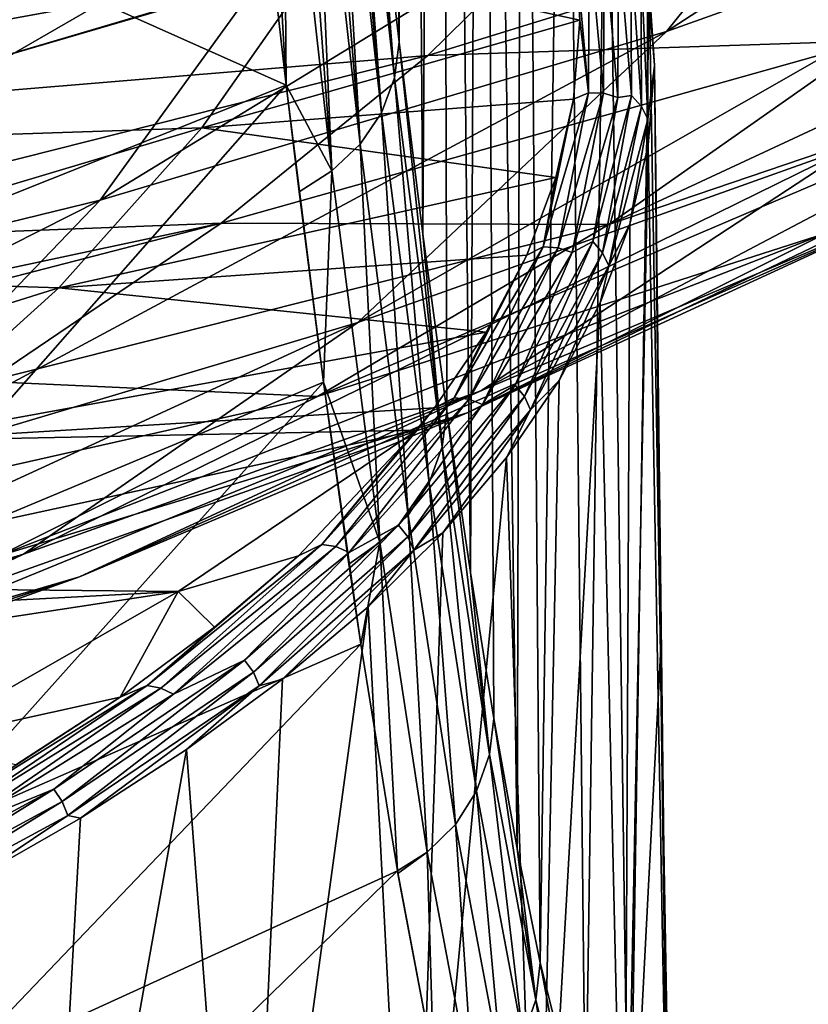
# Model space of a CAD drawing. Header units: metres. Extents: x -109 to 109, y -78 to 121.
# Tile 479 of 656: x 10.44 to 12.66, y -73.46 to -70.69. Entities that reach past the tile are written whole.
import ezdxf

# ---------------------------------------------------------------- set-up
doc = ezdxf.new("R2010")
doc.units = ezdxf.units.M
doc.layers.add('solid_508554_SW0001', color=7, linetype='CONTINUOUS')

msp = doc.modelspace()

# ---------------------------------------------------------------- linework, layer by layer
at = {"layer": 'solid_508554_SW0001'}
for points in [[(11.399125, -60.386627, 49.269314), (11.439861, -70.172638, 53.958179), (11.50718, -70.75367, 52.716183)], [(11.508645, -62.305695, 47.810287), (11.399125, -60.386627, 49.269314), (11.50718, -70.75367, 52.716183)], [(11.508645, -62.305695, 47.810287), (11.50718, -70.75367, 52.716183), (11.574293, -71.293098, 51.455009)], [(11.621723, -64.091499, 46.191036), (11.508645, -62.305695, 47.810287), (11.574293, -71.293098, 51.455009)], [(11.621723, -64.091499, 46.191036), (11.574293, -71.293098, 51.455009), (11.641107, -71.790047, 50.176361)], [(11.621723, -64.091499, 46.191036), (11.641107, -71.790047, 50.176361), (11.707531, -72.243813, 48.881943)], [(11.737518, -65.730721, 44.423622), (11.621723, -64.091499, 46.191036), (11.707531, -72.243813, 48.881943)], [(11.737518, -65.730721, 44.423622), (11.707531, -72.243813, 48.881943), (11.773478, -72.653816, 47.57346)], [(11.737518, -65.730721, 44.423622), (11.773478, -72.653816, 47.57346), (11.838861, -73.019524, 46.252628)], [(11.855158, -67.211021, 42.521347), (11.737518, -65.730721, 44.423622), (11.838861, -73.019524, 46.252628)], [(11.855158, -67.211021, 42.521347), (11.838861, -73.019524, 46.252628), (11.903597, -73.340485, 44.921181)], [(11.973764, -68.52137, 40.498421), (11.855158, -67.211021, 42.521347), (11.903597, -73.340485, 44.921181)], [(11.973764, -68.52137, 40.498421), (11.903597, -73.340485, 44.921181), (12.030787, -73.846863, 42.233547)], [(12.09246, -69.652077, 38.369831), (11.973764, -68.52137, 40.498421), (12.030787, -73.846863, 42.233547)], [(12.258504, -70.723343, 19.166451), (13.049479, -69.742348, 17.202105), (14.654324, -69.169426, 18.194429)], [(13.766074, -70.18515, 20.098627), (12.258504, -70.723343, 19.166451), (14.654324, -69.169426, 18.194429)], [(11.494773, -70.85347, 52.767162), (11.372429, -69.550896, 55.179344), (11.369334, -69.600845, 55.205662)], [(11.494773, -70.85347, 52.767162), (11.439861, -70.172638, 53.958179), (11.372429, -69.550896, 55.179344)], [(11.494773, -70.85347, 52.767162), (11.369334, -69.600845, 55.205662), (11.359968, -69.650017, 55.23122)], [(11.457781, -70.95166, 52.809147), (11.359968, -69.650017, 55.23122), (11.344223, -69.698669, 55.256145)], [(11.494773, -70.85347, 52.767162), (11.359968, -69.650017, 55.23122), (11.457781, -70.95166, 52.809147)], [(12.09246, -69.652077, 38.369831), (12.030787, -73.846863, 42.233547), (12.154388, -74.171059, 39.524956)], [(12.09246, -69.652077, 38.369831), (12.154388, -74.171059, 39.524956), (12.210323, -70.594444, 36.152103)], [(11.457781, -70.95166, 52.809147), (11.344223, -69.698669, 55.256145), (11.322629, -69.745102, 55.279568)], [(10.667195, -71.197449, 18.345274), (11.355492, -70.24704, 16.32794), (13.049479, -69.742348, 17.202105)], [(12.258504, -70.723343, 19.166451), (10.667195, -71.197449, 18.345274), (13.049479, -69.742348, 17.202105)], [(11.39778, -71.040237, 52.845589), (11.322629, -69.745102, 55.279568), (11.295086, -69.789581, 55.30162)], [(11.457781, -70.95166, 52.809147), (11.322629, -69.745102, 55.279568), (11.39778, -71.040237, 52.845589)], [(11.39778, -71.040237, 52.845589), (11.295086, -69.789581, 55.30162), (11.262318, -69.830902, 55.321709)], [(11.317838, -71.11467, 52.874626), (11.262318, -69.830902, 55.321709), (11.224426, -69.86895, 55.339779)], [(11.39778, -71.040237, 52.845589), (11.262318, -69.830902, 55.321709), (11.317838, -71.11467, 52.874626)], [(11.317838, -71.11467, 52.874626), (11.224426, -69.86895, 55.339779), (11.182116, -69.903015, 55.355484)], [(11.135849, -69.932732, 55.368664), (11.190199, -70.874756, 53.538528), (11.182116, -69.903015, 55.355484)], [(11.317838, -71.11467, 52.874626), (11.182116, -69.903015, 55.355484), (11.190199, -70.874756, 53.538528)], [(11.135849, -69.932732, 55.368664), (11.086201, -69.957512, 55.379543), (11.190199, -70.874756, 53.538528)], [(11.190199, -70.874756, 53.538528), (11.086201, -69.957512, 55.379543), (10.039989, -70.360802, 55.611626)], [(11.390807, -71.541656, 21.172472), (12.258504, -70.723343, 19.166451), (13.766074, -70.18515, 20.098627)], [(12.791667, -71.041557, 22.038666), (11.390807, -71.541656, 21.172472), (13.766074, -70.18515, 20.098627)], [(11.494773, -70.85347, 52.767162), (11.50718, -70.75367, 52.716183), (11.439861, -70.172638, 53.958179)], [(12.096322, -71.265785, 30.273876), (13.630795, -70.745262, 28.594261), (14.460345, -70.16433, 29.60046)], [(12.832487, -70.750252, 31.166803), (12.096322, -71.265785, 30.273876), (14.460345, -70.16433, 29.60046)], [(13.480993, -70.206085, 32.109325), (12.088827, -70.297668, 34.216389), (11.58799, -70.790955, 33.362)], [(13.480993, -70.206085, 32.109325), (11.58799, -70.790955, 33.362), (12.832487, -70.750252, 31.166803)], [(9.003019, -71.604233, 17.640705), (9.583935, -70.680077, 15.577909), (11.355492, -70.24704, 16.32794)], [(10.667195, -71.197449, 18.345274), (9.003019, -71.604233, 17.640705), (11.355492, -70.24704, 16.32794)], [(9.930415, -70.92878, 35.059284), (11.58799, -70.790955, 33.362), (12.088827, -70.297668, 34.216389)], [(10.309753, -70.519791, 35.767677), (9.930415, -70.92878, 35.059284), (12.088827, -70.297668, 34.216389)], [(9.869951, -71.400818, 53.808674), (11.190199, -70.874756, 53.538528), (10.039989, -70.360802, 55.611626)], [(12.039346, -70.895752, 34.925209), (12.000908, -70.470352, 36.094521), (12.041253, -70.459236, 36.092449)], [(12.039346, -70.895752, 34.925209), (12.041253, -70.459236, 36.092449), (12.081444, -70.896996, 34.923347)], [(12.081444, -70.896996, 34.923347), (12.041253, -70.459236, 36.092449), (12.083358, -70.458992, 36.094543)], [(12.081444, -70.896996, 34.923347), (12.083358, -70.458992, 36.094543), (12.121737, -70.909172, 34.925667)], [(12.121737, -70.909172, 34.925667), (12.083358, -70.458992, 36.094543), (12.123658, -70.469749, 36.100666)], [(11.277946, -70.530632, 36.742226), (12.000908, -70.470352, 36.094521), (12.015487, -70.692047, 35.502335)], [(11.7372, -71.733292, 24.002403), (12.791667, -71.041557, 22.038666), (14.105146, -70.485329, 23.002085)], [(12.942405, -71.222916, 24.886404), (11.7372, -71.733292, 24.002403), (14.105146, -70.485329, 23.002085)], [(12.039346, -70.895752, 34.925209), (12.015487, -70.692047, 35.502335), (12.000908, -70.470352, 36.094521)], [(12.121737, -70.909172, 34.925667), (12.123658, -70.469749, 36.100666), (12.160858, -70.903847, 35.005596)], [(12.160858, -70.903847, 35.005596), (12.123658, -70.469749, 36.100666), (12.158972, -70.490654, 36.110332)], [(12.188397, -70.934166, 35.015579), (12.158972, -70.490654, 36.110332), (12.186508, -70.52005, 36.12278)], [(12.160858, -70.903847, 35.005596), (12.158972, -70.490654, 36.110332), (12.188397, -70.934166, 35.015579)], [(9.552979, -70.844269, 37.607891), (9.552592, -70.639587, 38.051689), (11.277946, -70.530632, 36.742226)], [(9.553439, -71.040909, 37.161606), (9.552979, -70.844269, 37.607891), (11.277946, -70.530632, 36.742226)], [(9.553439, -71.040909, 37.161606), (11.277946, -70.530632, 36.742226), (10.952437, -70.994606, 35.937634)], [(10.952437, -70.994606, 35.937634), (11.277946, -70.530632, 36.742226), (12.015487, -70.692047, 35.502335)], [(12.205982, -70.970337, 35.028225), (12.186508, -70.52005, 36.12278), (12.204092, -70.555618, 36.137024)], [(12.188397, -70.934166, 35.015579), (12.186508, -70.52005, 36.12278), (12.205982, -70.970337, 35.028225)], [(12.204092, -70.555618, 36.137024), (12.210323, -70.594444, 36.152103), (12.225155, -70.818863, 35.548565)], [(12.205982, -70.970337, 35.028225), (12.204092, -70.555618, 36.137024), (12.225155, -70.818863, 35.548565)], [(12.242404, -72.472809, 36.483746), (12.210323, -70.594444, 36.152103), (12.154388, -74.171059, 39.524956)], [(12.225155, -70.818863, 35.548565), (12.210323, -70.594444, 36.152103), (12.242404, -72.472809, 36.483746)], [(11.698659, -71.794685, 26.776596), (12.942405, -71.222916, 24.886404), (14.059198, -70.664513, 25.853577)], [(12.708132, -71.289955, 27.650826), (11.698659, -71.794685, 26.776596), (14.059198, -70.664513, 25.853577)], [(10.952437, -70.994606, 35.937634), (12.015487, -70.692047, 35.502335), (11.997816, -70.91333, 34.909962)], [(12.039346, -70.895752, 34.925209), (11.997816, -70.91333, 34.909962), (12.015487, -70.692047, 35.502335)], [(9.912137, -71.982201, 20.40942), (10.667195, -71.197449, 18.345274), (12.258504, -70.723343, 19.166451)], [(11.390807, -71.541656, 21.172472), (9.912137, -71.982201, 20.40942), (12.258504, -70.723343, 19.166451)], [(12.832487, -70.750252, 31.166803), (11.58799, -70.790955, 33.362), (11.006815, -71.261688, 32.546654)], [(12.832487, -70.750252, 31.166803), (11.006815, -71.261688, 32.546654), (12.096322, -71.265785, 30.273876)], [(11.277528, -71.749161, 29.436646), (12.708132, -71.289955, 27.650826), (13.630795, -70.745262, 28.594261)], [(12.096322, -71.265785, 30.273876), (11.277528, -71.749161, 29.436646), (13.630795, -70.745262, 28.594261)], [(11.628693, -71.890388, 50.227825), (11.50718, -70.75367, 52.716183), (11.494773, -70.85347, 52.767162)], [(11.628693, -71.890388, 50.227825), (11.574293, -71.293098, 51.455009), (11.50718, -70.75367, 52.716183)], [(9.486307, -71.321129, 34.379707), (11.006815, -71.261688, 32.546654), (11.58799, -70.790955, 33.362)], [(9.930415, -70.92878, 35.059284), (9.486307, -71.321129, 34.379707), (11.58799, -70.790955, 33.362)], [(12.205982, -70.970337, 35.028225), (12.225155, -70.818863, 35.548565), (12.207095, -71.042679, 34.945389)], [(12.207095, -71.042679, 34.945389), (12.225155, -70.818863, 35.548565), (12.266859, -74.360329, 35.587921)], [(12.225155, -70.818863, 35.548565), (12.242404, -72.472809, 36.483746), (12.266859, -74.360329, 35.587921)], [(9.965858, -72.264046, 51.881844), (11.190199, -70.874756, 53.538528), (9.869951, -71.400818, 53.808674)], [(9.965858, -72.264046, 51.881844), (11.295131, -71.709229, 51.63063), (11.190199, -70.874756, 53.538528)], [(11.295131, -71.709229, 51.63063), (11.226579, -71.174461, 52.882851), (11.190199, -70.874756, 53.538528)], [(11.317838, -71.11467, 52.874626), (11.190199, -70.874756, 53.538528), (11.226579, -71.174461, 52.882851)], [(11.494773, -70.85347, 52.767162), (11.457781, -70.95166, 52.809147), (11.592047, -71.991272, 50.263241)], [(11.628693, -71.890388, 50.227825), (11.494773, -70.85347, 52.767162), (11.592047, -71.991272, 50.263241)], [(11.912638, -71.328369, 33.763649), (11.997816, -70.91333, 34.909962), (12.039346, -70.895752, 34.925209)], [(11.912638, -71.328369, 33.763649), (12.039346, -70.895752, 34.925209), (11.954306, -71.331078, 33.757843)], [(12.039346, -70.895752, 34.925209), (12.081444, -70.896996, 34.923347), (11.954306, -71.331078, 33.757843)], [(11.954306, -71.331078, 33.757843), (12.081444, -70.896996, 34.923347), (11.994185, -71.344673, 33.756371)], [(12.081444, -70.896996, 34.923347), (12.121737, -70.909172, 34.925667), (11.994185, -71.344673, 33.756371)], [(12.051984, -71.313835, 33.905212), (12.160858, -70.903847, 35.005596), (12.07928, -71.34507, 33.912739)], [(12.121737, -70.909172, 34.925667), (12.160858, -70.903847, 35.005596), (12.051984, -71.313835, 33.905212)], [(12.160858, -70.903847, 35.005596), (12.188397, -70.934166, 35.015579), (12.07928, -71.34507, 33.912739)], [(10.952437, -70.994606, 35.937634), (11.997816, -70.91333, 34.909962), (11.947894, -71.133514, 34.319302)], [(11.912638, -71.328369, 33.763649), (11.947894, -71.133514, 34.319302), (11.997816, -70.91333, 34.909962)], [(11.994185, -71.344673, 33.756371), (12.121737, -70.909172, 34.925667), (12.051984, -71.313835, 33.905212)], [(12.07928, -71.34507, 33.912739), (12.188397, -70.934166, 35.015579), (12.096707, -71.381828, 33.923798)], [(12.188397, -70.934166, 35.015579), (12.205982, -70.970337, 35.028225), (12.096707, -71.381828, 33.923798)], [(11.457781, -70.95166, 52.809147), (11.39778, -71.040237, 52.845589), (11.532357, -72.082245, 50.2938)], [(11.592047, -71.991272, 50.263241), (11.457781, -70.95166, 52.809147), (11.532357, -72.082245, 50.2938)], [(12.096707, -71.381828, 33.923798), (12.205982, -70.970337, 35.028225), (12.156241, -71.265289, 34.344242)], [(12.205982, -70.970337, 35.028225), (12.207095, -71.042679, 34.945389), (12.156241, -71.265289, 34.344242)], [(9.55458, -71.411514, 36.258499), (9.553439, -71.040909, 37.161606), (10.952437, -70.994606, 35.937634)], [(9.55458, -71.411514, 36.258499), (10.952437, -70.994606, 35.937634), (10.550588, -71.443405, 35.159367)], [(10.550588, -71.443405, 35.159367), (10.952437, -70.994606, 35.937634), (11.947894, -71.133514, 34.319302)], [(10.451818, -72.192162, 23.207613), (11.390807, -71.541656, 21.172472), (12.791667, -71.041557, 22.038666)], [(11.7372, -71.733292, 24.002403), (10.451818, -72.192162, 23.207613), (12.791667, -71.041557, 22.038666)], [(11.39778, -71.040237, 52.845589), (11.317838, -71.11467, 52.874626), (11.452673, -72.158676, 50.31794)], [(11.532357, -72.082245, 50.2938), (11.39778, -71.040237, 52.845589), (11.452673, -72.158676, 50.31794)], [(12.207095, -71.042679, 34.945389), (12.266859, -74.360329, 35.587921), (12.141273, -74.441986, 34.384167)], [(12.156241, -71.265289, 34.344242), (12.207095, -71.042679, 34.945389), (12.141273, -74.441986, 34.384167)], [(11.317838, -71.11467, 52.874626), (11.226579, -71.174461, 52.882851), (11.295131, -71.709229, 51.63063)], [(11.452673, -72.158676, 50.31794), (11.317838, -71.11467, 52.874626), (11.295131, -71.709229, 51.63063)], [(10.550588, -71.443405, 35.159367), (11.947894, -71.133514, 34.319302), (11.865893, -71.351967, 33.732121)], [(11.912638, -71.328369, 33.763649), (11.865893, -71.351967, 33.732121), (11.947894, -71.133514, 34.319302)], [(8.365757, -72.360191, 19.754725), (9.003019, -71.604233, 17.640705), (10.667195, -71.197449, 18.345274)], [(9.912137, -71.982201, 20.40942), (8.365757, -72.360191, 19.754725), (10.667195, -71.197449, 18.345274)], [(10.609273, -72.25602, 25.977547), (11.7372, -71.733292, 24.002403), (12.942405, -71.222916, 24.886404)], [(11.698659, -71.794685, 26.776596), (10.609273, -72.25602, 25.977547), (12.942405, -71.222916, 24.886404)], [(8.97328, -71.787697, 33.415966), (10.349331, -71.706627, 31.776007), (11.006815, -71.261688, 32.546654)], [(8.973339, -71.695877, 33.735882), (8.97328, -71.787697, 33.415966), (11.006815, -71.261688, 32.546654)], [(9.486307, -71.321129, 34.379707), (8.973339, -71.695877, 33.735882), (11.006815, -71.261688, 32.546654)], [(12.096322, -71.265785, 30.273876), (11.006815, -71.261688, 32.546654), (10.349331, -71.706627, 31.776007)], [(12.096322, -71.265785, 30.273876), (10.349331, -71.706627, 31.776007), (11.277528, -71.749161, 29.436646)], [(12.072782, -71.486107, 33.746754), (12.156241, -71.265289, 34.344242), (12.141273, -74.441986, 34.384167)], [(12.096707, -71.381828, 33.923798), (12.156241, -71.265289, 34.344242), (12.072782, -71.486107, 33.746754)], [(10.381696, -72.197075, 28.660833), (11.698659, -71.794685, 26.776596), (12.708132, -71.289955, 27.650826)], [(11.277528, -71.749161, 29.436646), (10.381696, -72.197075, 28.660833), (12.708132, -71.289955, 27.650826)], [(11.628693, -71.890388, 50.227825), (11.641107, -71.790047, 50.176361), (11.574293, -71.293098, 51.455009)], [(11.833073, -71.71711, 32.818928), (12.051984, -71.313835, 33.905212), (11.859879, -71.749245, 32.824024)], [(11.994185, -71.344673, 33.756371), (12.051984, -71.313835, 33.905212), (11.833073, -71.71711, 32.818928)], [(12.051984, -71.313835, 33.905212), (12.07928, -71.34507, 33.912739), (11.859879, -71.749245, 32.824024)], [(11.66212, -71.752899, 32.619442), (11.865893, -71.351967, 33.732121), (11.912638, -71.328369, 33.763649)], [(11.66212, -71.752899, 32.619442), (11.912638, -71.328369, 33.763649), (11.702933, -71.757057, 32.609734)], [(11.912638, -71.328369, 33.763649), (11.954306, -71.331078, 33.757843), (11.702933, -71.757057, 32.609734)], [(11.702933, -71.757057, 32.609734), (11.954306, -71.331078, 33.757843), (11.741994, -71.772034, 32.604519)], [(11.954306, -71.331078, 33.757843), (11.994185, -71.344673, 33.756371), (11.741994, -71.772034, 32.604519)], [(11.741994, -71.772034, 32.604519), (11.994185, -71.344673, 33.756371), (11.833073, -71.71711, 32.818928)], [(11.859879, -71.749245, 32.824024), (12.07928, -71.34507, 33.912739), (11.876991, -71.786583, 32.833515)], [(12.07928, -71.34507, 33.912739), (12.096707, -71.381828, 33.923798), (11.876991, -71.786583, 32.833515)], [(10.550588, -71.443405, 35.159367), (11.865893, -71.351967, 33.732121), (11.752099, -71.568069, 33.150131)], [(11.66212, -71.752899, 32.619442), (11.752099, -71.568069, 33.150131), (11.865893, -71.351967, 33.732121)], [(11.876991, -71.786583, 32.833515), (12.096707, -71.381828, 33.923798), (11.95699, -71.704567, 33.15453)], [(12.096707, -71.381828, 33.923798), (12.072782, -71.486107, 33.746754), (11.95699, -71.704567, 33.15453)], [(9.556026, -71.755188, 35.331455), (9.55458, -71.411514, 36.258499), (10.550588, -71.443405, 35.159367)], [(9.556026, -71.755188, 35.331455), (10.550588, -71.443405, 35.159367), (10.0752, -71.873886, 34.412846)], [(10.0752, -71.873886, 34.412846), (10.550588, -71.443405, 35.159367), (11.752099, -71.568069, 33.150131)], [(12.072782, -71.486107, 33.746754), (12.141273, -74.441986, 34.384167), (11.899226, -74.557365, 33.2076)], [(11.95699, -71.704567, 33.15453), (12.072782, -71.486107, 33.746754), (11.899226, -74.557365, 33.2076)], [(9.095041, -72.596397, 22.507462), (9.912137, -71.982201, 20.40942), (11.390807, -71.541656, 21.172472)], [(10.451818, -72.192162, 23.207613), (9.095041, -72.596397, 22.507462), (11.390807, -71.541656, 21.172472)], [(10.0752, -71.873886, 34.412846), (11.752099, -71.568069, 33.150131), (11.606912, -71.781219, 32.575005)], [(11.66212, -71.752899, 32.619442), (11.606912, -71.781219, 32.575005), (11.752099, -71.568069, 33.150131)], [(11.277528, -71.749161, 29.436646), (10.349331, -71.706627, 31.776007), (9.620097, -72.122665, 31.055399)], [(11.809259, -71.920074, 32.569256), (11.95699, -71.704567, 33.15453), (11.899226, -74.557365, 33.2076)], [(11.876991, -71.786583, 32.833515), (11.95699, -71.704567, 33.15453), (11.809259, -71.920074, 32.569256)], [(9.447415, -72.670792, 25.259134), (10.451818, -72.192162, 23.207613), (11.7372, -71.733292, 24.002403)], [(10.609273, -72.25602, 25.977547), (9.447415, -72.670792, 25.259134), (11.7372, -71.733292, 24.002403)], [(10.141033, -72.996536, 49.904312), (11.295131, -71.709229, 51.63063), (9.965858, -72.264046, 51.881844)], [(10.141033, -72.996536, 49.904312), (11.3993, -72.445488, 49.686649), (11.295131, -71.709229, 51.63063)], [(11.3993, -72.445488, 49.686649), (11.365956, -72.219925, 50.31435), (11.295131, -71.709229, 51.63063)], [(11.452673, -72.158676, 50.31794), (11.295131, -71.709229, 51.63063), (11.365956, -72.219925, 50.31435)], [(11.505735, -72.110237, 31.756388), (11.833073, -71.71711, 32.818928), (11.531808, -72.143257, 31.759104)], [(11.741994, -71.772034, 32.604519), (11.833073, -71.71711, 32.818928), (11.505735, -72.110237, 31.756388)], [(11.833073, -71.71711, 32.818928), (11.859879, -71.749245, 32.824024), (11.531808, -72.143257, 31.759104)], [(11.277528, -71.749161, 29.436646), (9.620097, -72.122665, 31.055399), (10.381696, -72.197075, 28.660833)], [(11.289906, -72.165222, 31.504213), (11.606912, -71.781219, 32.575005), (11.66212, -71.752899, 32.619442)], [(11.289906, -72.165222, 31.504213), (11.66212, -71.752899, 32.619442), (11.329447, -72.170792, 31.490692)], [(11.66212, -71.752899, 32.619442), (11.702933, -71.757057, 32.609734), (11.329447, -72.170792, 31.490692)], [(11.329447, -72.170792, 31.490692), (11.702933, -71.757057, 32.609734), (11.367285, -72.187119, 31.481815)], [(11.702933, -71.757057, 32.609734), (11.741994, -71.772034, 32.604519), (11.367285, -72.187119, 31.481815)], [(11.531808, -72.143257, 31.759104), (11.859879, -71.749245, 32.824024), (11.548447, -72.181168, 31.767059)], [(11.859879, -71.749245, 32.824024), (11.876991, -71.786583, 32.833515), (11.548447, -72.181168, 31.767059)], [(10.0752, -71.873886, 34.412846), (11.606912, -71.781219, 32.575005), (11.557828, -71.843849, 32.405834)], [(11.289906, -72.165222, 31.504213), (11.557828, -71.843849, 32.405834), (11.606912, -71.781219, 32.575005)], [(11.367285, -72.187119, 31.481815), (11.741994, -71.772034, 32.604519), (11.505735, -72.110237, 31.756388)], [(11.548447, -72.181168, 31.767059), (11.876991, -71.786583, 32.833515), (11.630095, -72.132027, 31.992617)], [(11.761084, -72.755333, 47.625126), (11.641107, -71.790047, 50.176361), (11.628693, -71.890388, 50.227825)], [(11.876991, -71.786583, 32.833515), (11.809259, -71.920074, 32.569256), (11.630095, -72.132027, 31.992617)], [(11.761084, -72.755333, 47.625126), (11.707531, -72.243813, 48.881943), (11.641107, -71.790047, 50.176361)], [(9.414946, -72.606468, 27.951735), (10.609273, -72.25602, 25.977547), (11.698659, -71.794685, 26.776596)], [(10.381696, -72.197075, 28.660833), (9.414946, -72.606468, 27.951735), (11.698659, -71.794685, 26.776596)], [(9.53149, -72.283394, 33.699829), (11.557828, -71.843849, 32.405834), (10.885884, -72.297325, 31.620846)], [(9.53149, -72.283394, 33.699829), (10.0752, -71.873886, 34.412846), (11.557828, -71.843849, 32.405834)], [(10.885884, -72.297325, 31.620846), (11.557828, -71.843849, 32.405834), (11.224356, -72.196449, 31.451696)], [(11.289906, -72.165222, 31.504213), (11.224356, -72.196449, 31.451696), (11.557828, -71.843849, 32.405834)], [(11.628693, -71.890388, 50.227825), (11.592047, -71.991272, 50.263241), (11.724781, -72.858452, 47.653793)], [(11.761084, -72.755333, 47.625126), (11.628693, -71.890388, 50.227825), (11.724781, -72.858452, 47.653793)], [(11.809259, -71.920074, 32.569256), (11.899226, -74.557365, 33.2076), (11.542672, -74.704773, 32.065975)], [(11.630095, -72.132027, 31.992617), (11.809259, -71.920074, 32.569256), (11.542672, -74.704773, 32.065975)], [(11.592047, -71.991272, 50.263241), (11.532357, -72.082245, 50.2938), (11.665399, -72.951439, 47.678314)], [(11.724781, -72.858452, 47.653793), (11.592047, -71.991272, 50.263241), (11.665399, -72.951439, 47.678314)], [(11.532357, -72.082245, 50.2938), (11.452673, -72.158676, 50.31794), (11.58597, -73.029533, 47.69743)], [(11.665399, -72.951439, 47.678314), (11.532357, -72.082245, 50.2938), (11.58597, -73.029533, 47.69743)], [(11.072456, -72.489861, 30.727209), (11.505735, -72.110237, 31.756388), (11.097558, -72.523727, 30.727617)], [(11.367285, -72.187119, 31.481815), (11.505735, -72.110237, 31.756388), (11.072456, -72.489861, 30.727209)], [(11.505735, -72.110237, 31.756388), (11.531808, -72.143257, 31.759104), (11.097558, -72.523727, 30.727617)], [(11.097558, -72.523727, 30.727617), (11.531808, -72.143257, 31.759104), (11.11357, -72.562187, 30.734085)], [(11.531808, -72.143257, 31.759104), (11.548447, -72.181168, 31.767059), (11.11357, -72.562187, 30.734085)], [(11.420069, -72.339905, 31.426157), (11.630095, -72.132027, 31.992617), (11.542672, -74.704773, 32.065975)], [(11.548447, -72.181168, 31.767059), (11.630095, -72.132027, 31.992617), (11.420069, -72.339905, 31.426157)], [(10.799258, -72.56131, 30.429478), (11.224356, -72.196449, 31.451696), (11.289906, -72.165222, 31.504213)], [(10.799258, -72.56131, 30.429478), (11.289906, -72.165222, 31.504213), (10.837113, -72.568237, 30.412266)], [(11.289906, -72.165222, 31.504213), (11.329447, -72.170792, 31.490692), (10.837113, -72.568237, 30.412266)], [(10.837113, -72.568237, 30.412266), (11.329447, -72.170792, 31.490692), (10.873335, -72.585876, 30.399849)], [(11.329447, -72.170792, 31.490692), (11.367285, -72.187119, 31.481815), (10.873335, -72.585876, 30.399849)], [(11.452673, -72.158676, 50.31794), (11.365956, -72.219925, 50.31435), (11.3993, -72.445488, 49.686649)], [(11.452673, -72.158676, 50.31794), (11.3993, -72.445488, 49.686649), (11.502453, -73.082016, 47.711723)], [(11.58597, -73.029533, 47.69743), (11.452673, -72.158676, 50.31794), (11.502453, -73.082016, 47.711723)], [(8.221022, -73.036179, 24.626266), (9.095041, -72.596397, 22.507462), (10.451818, -72.192162, 23.207613)], [(9.447415, -72.670792, 25.259134), (8.221022, -73.036179, 24.626266), (10.451818, -72.192162, 23.207613)], [(10.799258, -72.56131, 30.429478), (10.988186, -72.397484, 30.9065), (11.224356, -72.196449, 31.451696)], [(10.873335, -72.585876, 30.399849), (11.367285, -72.187119, 31.481815), (11.072456, -72.489861, 30.727209)], [(10.885884, -72.297325, 31.620846), (11.224356, -72.196449, 31.451696), (10.988186, -72.397484, 30.9065)], [(11.11357, -72.562187, 30.734085), (11.548447, -72.181168, 31.767059), (11.179822, -72.54319, 30.871342)], [(11.548447, -72.181168, 31.767059), (11.420069, -72.339905, 31.426157), (11.179822, -72.54319, 30.871342)], [(8.383883, -72.974556, 27.314198), (9.447415, -72.670792, 25.259134), (10.609273, -72.25602, 25.977547)], [(9.414946, -72.606468, 27.951735), (8.383883, -72.974556, 27.314198), (10.609273, -72.25602, 25.977547)], [(11.761084, -72.755333, 47.625126), (11.773478, -72.653816, 47.57346), (11.707531, -72.243813, 48.881943)], [(9.504268, -72.370438, 33.422806), (9.53149, -72.283394, 33.699829), (10.885884, -72.297325, 31.620846)], [(9.436142, -72.51812, 32.95462), (10.885884, -72.297325, 31.620846), (10.142794, -72.722679, 30.883226)], [(9.436142, -72.51812, 32.95462), (9.504268, -72.370438, 33.422806), (10.885884, -72.297325, 31.620846)], [(10.142794, -72.722679, 30.883226), (10.885884, -72.297325, 31.620846), (10.723024, -72.593483, 30.374182)], [(10.885884, -72.297325, 31.620846), (10.988186, -72.397484, 30.9065), (10.723024, -72.593483, 30.374182)], [(11.420069, -72.339905, 31.426157), (11.542672, -74.704773, 32.065975), (11.073047, -74.880852, 30.966288)], [(11.179822, -72.54319, 30.871342), (11.420069, -72.339905, 31.426157), (11.073047, -74.880852, 30.966288)], [(10.799258, -72.56131, 30.429478), (10.723024, -72.593483, 30.374182), (10.988186, -72.397484, 30.9065)], [(10.236492, -73.65966, 47.907982), (11.3993, -72.445488, 49.686649), (10.141033, -72.996536, 49.904312)], [(10.236492, -73.65966, 47.907982), (11.502453, -73.082016, 47.711723), (11.3993, -72.445488, 49.686649)], [(12.154388, -74.171059, 39.524956), (12.273741, -74.312752, 36.810631), (12.242404, -72.472809, 36.483746)], [(12.266859, -74.360329, 35.587921), (12.242404, -72.472809, 36.483746), (12.273741, -74.312752, 36.810631)], [(10.536692, -72.852676, 29.740894), (11.072456, -72.489861, 30.727209), (10.560589, -72.88736, 29.739086)], [(10.873335, -72.585876, 30.399849), (11.072456, -72.489861, 30.727209), (10.536692, -72.852676, 29.740894)], [(11.072456, -72.489861, 30.727209), (11.097558, -72.523727, 30.727617), (10.560589, -72.88736, 29.739086)], [(10.560589, -72.88736, 29.739086), (11.097558, -72.523727, 30.727617), (10.575827, -72.926346, 29.744129)], [(11.097558, -72.523727, 30.727617), (11.11357, -72.562187, 30.734085), (10.575827, -72.926346, 29.744129)], [(10.194687, -72.937218, 29.40663), (10.723024, -72.593483, 30.374182), (10.799258, -72.56131, 30.429478)], [(10.194687, -72.937218, 29.40663), (10.799258, -72.56131, 30.429478), (10.230456, -72.945442, 29.385889)], [(10.799258, -72.56131, 30.429478), (10.837113, -72.568237, 30.412266), (10.230456, -72.945442, 29.385889)], [(10.575827, -72.926346, 29.744129), (11.11357, -72.562187, 30.734085), (10.611621, -72.934029, 29.802391)], [(11.11357, -72.562187, 30.734085), (10.910074, -72.741394, 30.329617), (10.611621, -72.934029, 29.802391)], [(10.910074, -72.741394, 30.329617), (11.179822, -72.54319, 30.871342), (11.073047, -74.880852, 30.966288)], [(11.11357, -72.562187, 30.734085), (11.179822, -72.54319, 30.871342), (10.910074, -72.741394, 30.329617)], [(10.142794, -72.722679, 30.883226), (10.723024, -72.593483, 30.374182), (10.429641, -72.783958, 29.856127)], [(10.194687, -72.937218, 29.40663), (10.429641, -72.783958, 29.856127), (10.723024, -72.593483, 30.374182)], [(10.230456, -72.945442, 29.385889), (10.837113, -72.568237, 30.412266), (10.264677, -72.964325, 29.370089)], [(10.837113, -72.568237, 30.412266), (10.873335, -72.585876, 30.399849), (10.264677, -72.964325, 29.370089)], [(10.264677, -72.964325, 29.370089), (10.873335, -72.585876, 30.399849), (10.536692, -72.852676, 29.740894)], [(11.891362, -73.444267, 44.970428), (11.773478, -72.653816, 47.57346), (11.761084, -72.755333, 47.625126)], [(11.891362, -73.444267, 44.970428), (11.838861, -73.019524, 46.252628), (11.773478, -72.653816, 47.57346)], [(10.910074, -72.741394, 30.329617), (11.073047, -74.880852, 30.966288), (10.491837, -75.081039, 29.916487)], [(10.611621, -72.934029, 29.802391), (10.910074, -72.741394, 30.329617), (10.491837, -75.081039, 29.916487)], [(11.761084, -72.755333, 47.625126), (11.724781, -72.858452, 47.653793), (11.855398, -73.549179, 44.992199)], [(11.891362, -73.444267, 44.970428), (11.761084, -72.755333, 47.625126), (11.855398, -73.549179, 44.992199)], [(9.902891, -73.195473, 28.806789), (10.536692, -72.852676, 29.740894), (9.925361, -73.230927, 28.802877)], [(10.264677, -72.964325, 29.370089), (10.536692, -72.852676, 29.740894), (9.902891, -73.195473, 28.806789)], [(10.536692, -72.852676, 29.740894), (10.560589, -72.88736, 29.739086), (9.925361, -73.230927, 28.802877)], [(11.724781, -72.858452, 47.653793), (11.665399, -72.951439, 47.678314), (11.796318, -73.643761, 45.010544)], [(11.855398, -73.549179, 44.992199), (11.724781, -72.858452, 47.653793), (11.796318, -73.643761, 45.010544)], [(9.925361, -73.230927, 28.802877), (10.560589, -72.88736, 29.739086), (9.939683, -73.270409, 28.80657)], [(10.560589, -72.88736, 29.739086), (10.575827, -72.926346, 29.744129), (9.939683, -73.270409, 28.80657)], [(9.939683, -73.270409, 28.80657), (10.575827, -72.926346, 29.744129), (10.285324, -73.120651, 29.291018)], [(10.575827, -72.926346, 29.744129), (10.611621, -72.934029, 29.802391), (10.285324, -73.120651, 29.291018)], [(10.285324, -73.120651, 29.291018), (10.611621, -72.934029, 29.802391), (10.491837, -75.081039, 29.916487)], [(11.665399, -72.951439, 47.678314), (11.58597, -73.029533, 47.69743), (11.717141, -73.72319, 45.024525)], [(11.796318, -73.643761, 45.010544), (11.665399, -72.951439, 47.678314), (11.717141, -73.72319, 45.024525)], [(11.58597, -73.029533, 47.69743), (11.502453, -73.082016, 47.711723), (11.50379, -73.089653, 47.685787)], [(11.58597, -73.029533, 47.69743), (11.50379, -73.089653, 47.685787), (11.604285, -73.617416, 45.711788)], [(11.717141, -73.72319, 45.024525), (11.58597, -73.029533, 47.69743), (11.604285, -73.617416, 45.711788)], [(11.891362, -73.444267, 44.970428), (11.903597, -73.340485, 44.921181), (11.838861, -73.019524, 46.252628)], [(10.330773, -74.221527, 45.884159), (11.502453, -73.082016, 47.711723), (10.236492, -73.65966, 47.907982)], [(10.330773, -74.221527, 45.884159), (11.604285, -73.617416, 45.711788), (11.502453, -73.082016, 47.711723)], [(11.604285, -73.617416, 45.711788), (11.50379, -73.089653, 47.685787), (11.502453, -73.082016, 47.711723)], [(10.285324, -73.120651, 29.291018), (10.491837, -75.081039, 29.916487), (9.802035, -75.298767, 28.92662)], [(12.018954, -73.953827, 42.275219), (11.903597, -73.340485, 44.921181), (11.891362, -73.444267, 44.970428)], [(12.018954, -73.953827, 42.275219), (12.030787, -73.846863, 42.233547), (11.903597, -73.340485, 44.921181)], [(11.891362, -73.444267, 44.970428), (11.855398, -73.549179, 44.992199), (11.983322, -74.060066, 42.289978)], [(12.018954, -73.953827, 42.275219), (11.891362, -73.444267, 44.970428), (11.983322, -74.060066, 42.289978)]]:
    msp.add_3dface(points, dxfattribs=at)

doc.saveas('drawing.dxf')
